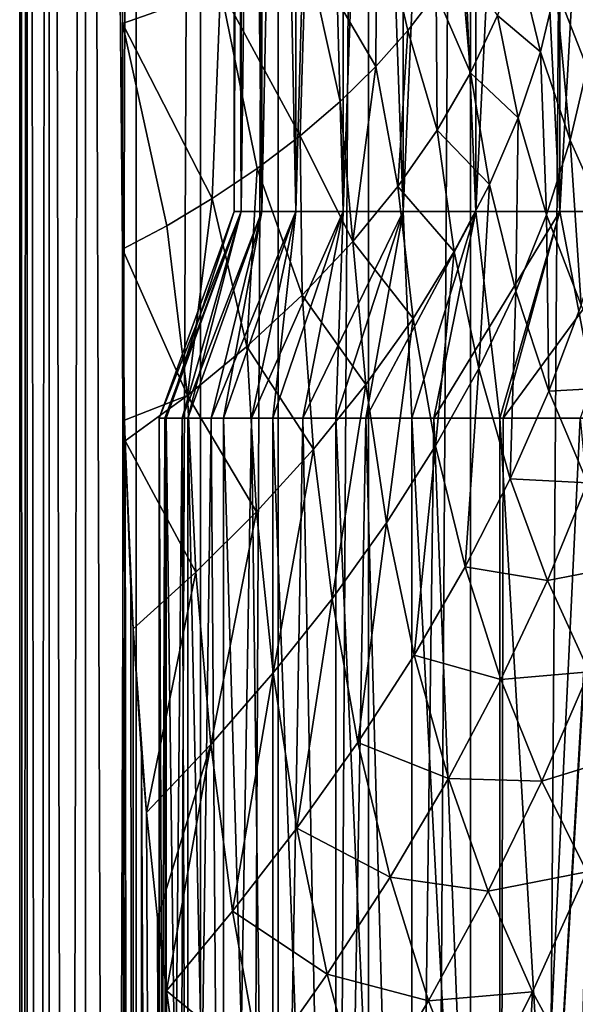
# Model space of a CAD drawing. Header units: metres. Extents: x -24 to 24, y -69 to 184.
# Tile 302 of 656: x -24 to -17, y 84 to 97. Entities that reach past the tile are written whole.
import ezdxf

# ---------------------------------------------------------------- set-up
doc = ezdxf.new("R2010")
doc.units = ezdxf.units.M
for name, color, linetype in [('367', 7, 'CONTINUOUS'), ('369', 7, 'CONTINUOUS'), ('393', 7, 'CONTINUOUS'), ('394', 7, 'CONTINUOUS'), ('556', 2, 'CONTINUOUS'), ('557', 2, 'CONTINUOUS'), ('558', 3, 'CONTINUOUS'), ('565', 2, 'CONTINUOUS'), ('566', 2, 'CONTINUOUS'), ('567', 3, 'CONTINUOUS')]:
    doc.layers.add(name, color=color, linetype=linetype)

msp = doc.modelspace()

# ---------------------------------------------------------------- linework, layer by layer
at = {"layer": '367'}
for points in [[(-24.25, -68.3), (-24.25, 145.2), (-24.152377, 145.2, -2.173753)], [(-24.152377, -68.3, -2.173753), (-24.25, -68.3), (-24.152377, 145.2, -2.173753)], [(-23.860293, 145.2, -4.330005), (-24.152377, -68.3, -2.173753), (-24.152377, 145.2, -2.173753)], [(-23.860293, -68.3, -4.330005), (-24.152377, -68.3, -2.173753), (-23.860293, 145.2, -4.330005)], [(-23.376099, 145.2, -6.451394), (-23.860293, -68.3, -4.330005), (-23.860293, 145.2, -4.330005)], [(-23.376099, -68.3, -6.451394), (-23.860293, -68.3, -4.330005), (-23.376099, 145.2, -6.451394)], [(-22.703696, 145.2, -8.520839), (-23.376099, -68.3, -6.451394), (-23.376099, 145.2, -6.451394)], [(-22.703696, -68.3, -8.520839), (-23.376099, -68.3, -6.451394), (-22.703696, 145.2, -8.520839)], [(-21.848495, 145.2, -10.521681), (-22.703696, -68.3, -8.520839), (-22.703696, 145.2, -8.520839)], [(-21.848495, -68.3, -10.521681), (-22.703696, -68.3, -8.520839), (-21.848495, 145.2, -10.521681)], [(-20.817383, 145.2, -12.437807), (-21.848495, -68.3, -10.521681), (-21.848495, 145.2, -10.521681)], [(-20.817383, -68.3, -12.437807), (-21.848495, -68.3, -10.521681), (-20.817383, 145.2, -12.437807)], [(-19.618662, 145.2, -14.253792), (-20.817383, -68.3, -12.437807), (-20.817383, 145.2, -12.437807)], [(-19.618662, -68.3, -14.253792), (-20.817383, -68.3, -12.437807), (-19.618662, 145.2, -14.253792)], [(-18.261983, 145.2, -15.955014), (-19.618662, -68.3, -14.253792), (-19.618662, 145.2, -14.253792)], [(-18.261983, -68.3, -15.955014), (-19.618662, -68.3, -14.253792), (-18.261983, 145.2, -15.955014)], [(-16.758269, 145.2, -17.527775), (-18.261983, -68.3, -15.955014), (-18.261983, 145.2, -15.955014)], [(-16.758269, -68.3, -17.527775), (-18.261983, -68.3, -15.955014), (-16.758269, 145.2, -17.527775)]]:
    msp.add_3dface(points, dxfattribs=at)
at = {"layer": '369'}
for points in [[(-24.25, 145.2), (-24.25, -68.3), (-24.152377, -68.3, 2.173753)], [(-24.25, 145.2), (-24.152377, -68.3, 2.173753), (-24.152377, 145.2, 2.173753)], [(-24.152377, 145.2, 2.173753), (-23.860293, -68.3, 4.330005), (-23.860293, 145.2, 4.330005)], [(-24.152377, -68.3, 2.173753), (-23.860293, -68.3, 4.330005), (-24.152377, 145.2, 2.173753)], [(-23.860293, 145.2, 4.330005), (-23.376099, -68.3, 6.451393), (-23.376099, 145.2, 6.451394)], [(-23.860293, -68.3, 4.330005), (-23.376099, -68.3, 6.451393), (-23.860293, 145.2, 4.330005)], [(-22.882864, 96.696752, 8.02727), (-23.376099, 145.2, 6.451394), (-22.88287, 93.696747, 8.027252)], [(-22.88287, 99.696742, 8.027252), (-23.376099, 145.2, 6.451394), (-22.882864, 96.696752, 8.02727)], [(-23.376099, 145.2, 6.451394), (-22.703696, -68.3, 8.520839), (-22.88287, 93.696747, 8.027252)], [(-23.376099, -68.3, 6.451393), (-22.703696, -68.3, 8.520839), (-23.376099, 145.2, 6.451394)], [(-22.88287, 93.696747, 8.027252), (-22.703696, -68.3, 8.520839), (-22.856185, 91.425076, 8.10292)], [(-22.856185, 91.425076, 8.10292), (-22.703696, -68.3, 8.520839), (-22.849166, 91.14943, 8.122692)], [(-22.849166, 91.14943, 8.122692), (-22.703696, -68.3, 8.520839), (-22.77413, 89.19575, 8.330756)], [(-22.77413, 89.19575, 8.330756), (-22.703696, -68.3, 8.520839), (-22.74505, 88.653484, 8.409827)], [(-22.74505, 88.653484, 8.409827), (-22.703696, -68.3, 8.520839), (-22.631783, 86.992527, 8.710045)], [(-22.703696, -68.3, 8.520839), (-21.848495, -68.3, 10.521681), (-22.631783, 86.992527, 8.710045)], [(-22.631783, 86.992527, 8.710045), (-21.848495, -68.3, 10.521681), (-22.565049, 86.211646, 8.881502)], [(-22.565049, 86.211646, 8.881502), (-21.848495, -68.3, 10.521681), (-22.422019, 84.816178, 9.236642)], [(-22.422019, 84.816178, 9.236642), (-21.848495, -68.3, 10.521681), (-22.302488, 83.843914, 9.521635)], [(-22.302488, 83.843914, 9.521635), (-21.848495, -68.3, 10.521681), (-22.141036, 82.718582, 9.891259)]]:
    msp.add_3dface(points, dxfattribs=at)
at = {"layer": '393'}
for points in [[(-22.88287, 99.696742, 8.027252), (-22.882864, 96.696752, 8.02727), (-21.583289, 97.154283, 12.02434)], [(-19.5082, 98.368433, 20.337813), (-20.451432, 97.719257, 16.14199), (-19.519869, 96.124723, 20.076874)], [(-19.095292, 96.603555, 22.237755), (-19.5082, 98.368433, 20.337813), (-19.519869, 96.124723, 20.076874)], [(-18.720694, 97.095122, 24.415499), (-19.5082, 98.368433, 20.337813), (-19.095292, 96.603555, 22.237755)], [(-20.451432, 97.719257, 16.14199), (-21.583289, 97.154283, 12.02434), (-20.524016, 95.204202, 15.778923)], [(-19.995745, 95.65809, 17.925159), (-20.451432, 97.719257, 16.14199), (-20.524016, 95.204202, 15.778923)], [(-19.519869, 96.124723, 20.076874), (-20.451432, 97.719257, 16.14199), (-19.995745, 95.65809, 17.925159)], [(-21.583289, 97.154283, 12.02434), (-22.882864, 96.696752, 8.02727), (-21.694564, 94.3691, 11.642338)], [(-21.095985, 94.770993, 13.66909), (-21.583289, 97.154283, 12.02434), (-21.694564, 94.3691, 11.642338)], [(-20.524016, 95.204202, 15.778923), (-21.583289, 97.154283, 12.02434), (-21.095985, 94.770993, 13.66909)], [(-22.882864, 96.696752, 8.02727), (-22.88287, 93.696747, 8.027252), (-22.298194, 94.008344, 9.746336)], [(-21.694564, 94.3691, 11.642338), (-22.882864, 96.696752, 8.02727), (-22.298194, 94.008344, 9.746336)]]:
    msp.add_3dface(points, dxfattribs=at)
at = {"layer": '394'}
for points in [[(-18.397547, 97.597162, 26.605491), (-18.720694, 97.095122, 24.415499), (-18.263757, 96.038838, 26.532403)], [(-17.906324, 96.801597, 29.297621), (-18.397547, 97.597162, 26.605491), (-18.263757, 96.038838, 26.532403)], [(-17.634834, 97.561991, 32.063581), (-17.906324, 96.801597, 29.297621), (-17.334921, 96.31974, 32.13198)], [(-17.129009, 97.174824, 34.89866), (-17.634834, 97.561991, 32.063581), (-17.334921, 96.31974, 32.13198)], [(-18.720694, 97.095122, 24.415499), (-19.095292, 96.603555, 22.237755), (-18.704912, 95.280404, 23.776934)], [(-18.263757, 96.038838, 26.532403), (-18.720694, 97.095122, 24.415499), (-18.704912, 95.280404, 23.776934)], [(-17.129009, 97.174824, 34.89866), (-17.334921, 96.31974, 32.13198), (-16.938808, 95.147183, 32.225588)], [(-16.713032, 96.106305, 34.990234), (-17.129009, 97.174824, 34.89866), (-16.938808, 95.147183, 32.225588)], [(-16.578724, 97.022361, 37.74709), (-17.129009, 97.174824, 34.89866), (-16.713032, 96.106305, 34.990234)], [(-17.906324, 96.801597, 29.297621), (-18.263757, 96.038838, 26.532403), (-17.629702, 95.443798, 29.360527)], [(-17.334921, 96.31974, 32.13198), (-17.906324, 96.801597, 29.297621), (-17.629702, 95.443798, 29.360527)], [(-19.095292, 96.603555, 22.237755), (-19.519869, 96.124723, 20.076874), (-19.226763, 94.532245, 21.041012)], [(-18.704912, 95.280404, 23.776934), (-19.095292, 96.603555, 22.237755), (-19.226763, 94.532245, 21.041012)], [(-17.334921, 96.31974, 32.13198), (-17.629702, 95.443798, 29.360527), (-17.255341, 94.154861, 29.460738)], [(-16.938808, 95.147183, 32.225588), (-17.334921, 96.31974, 32.13198), (-17.255341, 94.154861, 29.460738)], [(-19.519869, 96.124723, 20.076874), (-19.995745, 95.65809, 17.925159), (-19.826038, 93.79972, 18.335181)], [(-19.226763, 94.532245, 21.041012), (-19.519869, 96.124723, 20.076874), (-19.826038, 93.79972, 18.335181)], [(-18.263757, 96.038838, 26.532403), (-18.704912, 95.280404, 23.776934), (-18.011973, 94.556022, 26.593511)], [(-17.629702, 95.443798, 29.360527), (-18.263757, 96.038838, 26.532403), (-18.011973, 94.556022, 26.593511)], [(-16.713032, 96.106305, 34.990234), (-16.938808, 95.147183, 32.225588), (-16.459913, 94.06207, 32.339117)], [(-19.995745, 95.65809, 17.925159), (-20.524016, 95.204202, 15.778923), (-19.826038, 93.79972, 18.335181)], [(-17.629702, 95.443798, 29.360527), (-18.011973, 94.556022, 26.593511), (-17.661016, 93.140355, 26.706292)], [(-17.255341, 94.154861, 29.460738), (-17.629702, 95.443798, 29.360527), (-17.661016, 93.140355, 26.706292)], [(-18.704912, 95.280404, 23.776934), (-19.226763, 94.532245, 21.041012), (-18.478915, 93.664846, 23.841403)], [(-18.011973, 94.556022, 26.593511), (-18.704912, 95.280404, 23.776934), (-18.478915, 93.664846, 23.841403)], [(-20.524016, 95.204202, 15.778923), (-21.095985, 94.770993, 13.66909), (-20.498237, 93.08815, 15.67187)], [(-19.826038, 93.79972, 18.335181), (-20.524016, 95.204202, 15.778923), (-20.498237, 93.08815, 15.67187)], [(-16.938808, 95.147183, 32.225588), (-17.255341, 94.154861, 29.460738), (-16.795935, 92.953343, 29.591989)], [(-16.459913, 94.06207, 32.339117), (-16.938808, 95.147183, 32.225588), (-16.795935, 92.953343, 29.591989)], [(-21.095985, 94.770993, 13.66909), (-21.694564, 94.3691, 11.642338), (-21.235143, 92.403793, 13.067673)], [(-20.498237, 93.08815, 15.67187), (-21.095985, 94.770993, 13.66909), (-21.235143, 92.403793, 13.067673)], [(-19.226763, 94.532245, 21.041012), (-19.826038, 93.79972, 18.335181), (-19.026821, 92.777774, 21.115472)], [(-18.478915, 93.664846, 23.841403), (-19.226763, 94.532245, 21.041012), (-19.026821, 92.777774, 21.115472)], [(-18.011973, 94.556022, 26.593511), (-18.478915, 93.664846, 23.841403), (-18.152705, 92.114062, 23.974021)], [(-17.661016, 93.140355, 26.706292), (-18.011973, 94.556022, 26.593511), (-18.152705, 92.114062, 23.974021)], [(-21.694564, 94.3691, 11.642338), (-22.298194, 94.008344, 9.746336), (-22.023461, 91.754525, 10.544251)], [(-21.235143, 92.403793, 13.067673), (-21.694564, 94.3691, 11.642338), (-22.023461, 91.754525, 10.544251)], [(-17.255341, 94.154861, 29.460738), (-17.661016, 93.140355, 26.706292), (-17.222497, 91.811237, 26.863335)], [(-16.795935, 92.953343, 29.591989), (-17.255341, 94.154861, 29.460738), (-17.222497, 91.811237, 26.863335)], [(-22.298194, 94.008344, 9.746336), (-22.88287, 93.696747, 8.027252), (-22.023461, 91.754525, 10.544251)], [(-19.826038, 93.79972, 18.335181), (-20.498237, 93.08815, 15.67187), (-19.651733, 91.901506, 18.427748)], [(-19.026821, 92.777774, 21.115472), (-19.826038, 93.79972, 18.335181), (-19.651733, 91.901506, 18.427748)], [(-22.88287, 93.696747, 8.027252), (-22.856185, 91.425076, 8.10292), (-22.023461, 91.754525, 10.544251)], [(-18.478915, 93.664846, 23.841403), (-19.026821, 92.777774, 21.115472), (-18.726364, 91.085333, 21.276365)], [(-18.152705, 92.114062, 23.974021), (-18.478915, 93.664846, 23.841403), (-18.726364, 91.085333, 21.276365)], [(-17.661016, 93.140355, 26.706292), (-18.152705, 92.114062, 23.974021), (-17.736462, 90.648333, 24.16607)], [(-17.222497, 91.811237, 26.863335), (-17.661016, 93.140355, 26.706292), (-17.736462, 90.648333, 24.16607)], [(-20.498237, 93.08815, 15.67187), (-21.235143, 92.403793, 13.067673), (-20.348261, 91.042554, 15.792329)], [(-19.651733, 91.901506, 18.427748), (-20.498237, 93.08815, 15.67187), (-20.348261, 91.042554, 15.792329)], [(-16.795935, 92.953343, 29.591989), (-17.222497, 91.811237, 26.863335), (-16.266716, 91.862137, 29.744954)], [(-19.026821, 92.777774, 21.115472), (-19.651733, 91.901506, 18.427748), (-19.377695, 90.062561, 18.626444)], [(-18.726364, 91.085333, 21.276365), (-19.026821, 92.777774, 21.115472), (-19.377695, 90.062561, 18.626444)], [(-21.235143, 92.403793, 13.067673), (-22.023461, 91.754525, 10.544251), (-21.106623, 90.208342, 13.228019)], [(-20.348261, 91.042554, 15.792329), (-21.235143, 92.403793, 13.067673), (-21.106623, 90.208342, 13.228019)], [(-18.152705, 92.114062, 23.974021), (-18.726364, 91.085333, 21.276365), (-18.333787, 89.476106, 21.513518)], [(-17.736462, 90.648333, 24.16607), (-18.152705, 92.114062, 23.974021), (-18.333787, 89.476106, 21.513518)], [(-19.651733, 91.901506, 18.427748), (-20.348261, 91.042554, 15.792329), (-20.100805, 89.053818, 16.039512)], [(-19.377695, 90.062561, 18.626444), (-19.651733, 91.901506, 18.427748), (-20.100805, 89.053818, 16.039512)], [(-16.266716, 91.862137, 29.744954), (-17.222497, 91.811237, 26.863335), (-16.710593, 90.594547, 27.053398)], [(-22.856185, 91.425076, 8.10292), (-22.849166, 91.14943, 8.122692), (-22.023461, 91.754525, 10.544251)], [(-22.023461, 91.754525, 10.544251), (-22.849166, 91.14943, 8.122692), (-21.911043, 89.407988, 10.75935)], [(-21.106623, 90.208342, 13.228019), (-22.023461, 91.754525, 10.544251), (-21.911043, 89.407988, 10.75935)], [(-17.222497, 91.811237, 26.863335), (-17.736462, 90.648333, 24.16607), (-16.710593, 90.594547, 27.053398)], [(-22.849166, 91.14943, 8.122692), (-22.74505, 88.653484, 8.409827), (-21.911043, 89.407988, 10.75935)], [(-22.849166, 91.14943, 8.122692), (-22.77413, 89.19575, 8.330756), (-22.74505, 88.653484, 8.409827)], [(-20.348261, 91.042554, 15.792329), (-21.106623, 90.208342, 13.228019), (-20.884888, 88.068018, 13.535794)], [(-20.100805, 89.053818, 16.039512), (-20.348261, 91.042554, 15.792329), (-20.884888, 88.068018, 13.535794)], [(-18.726364, 91.085333, 21.276365), (-19.377695, 90.062561, 18.626444), (-19.010175, 88.304977, 18.919533)], [(-18.333787, 89.476106, 21.513518), (-18.726364, 91.085333, 21.276365), (-19.010175, 88.304977, 18.919533)], [(-17.736462, 90.648333, 24.16607), (-18.333787, 89.476106, 21.513518), (-17.242904, 89.296626, 24.404186)], [(-16.710593, 90.594547, 27.053398), (-17.736462, 90.648333, 24.16607), (-17.242904, 89.296626, 24.404186)], [(-16.710593, 90.594547, 27.053398), (-17.242904, 89.296626, 24.404186), (-16.141378, 89.509873, 27.264026)], [(-21.106623, 90.208342, 13.228019), (-21.911043, 89.407988, 10.75935), (-21.712426, 87.115733, 11.141592)], [(-20.884888, 88.068018, 13.535794), (-21.106623, 90.208342, 13.228019), (-21.712426, 87.115733, 11.141592)], [(-19.377695, 90.062561, 18.626444), (-20.100805, 89.053818, 16.039512), (-19.759615, 87.144927, 16.400047)], [(-19.010175, 88.304977, 18.919533), (-19.377695, 90.062561, 18.626444), (-19.759615, 87.144927, 16.400047)], [(-18.333787, 89.476106, 21.513518), (-19.010175, 88.304977, 18.919533), (-17.859933, 87.982175, 21.811277)], [(-17.242904, 89.296626, 24.404186), (-18.333787, 89.476106, 21.513518), (-17.859933, 87.982175, 21.811277)], [(-16.141378, 89.509873, 27.264026), (-17.242904, 89.296626, 24.404186), (-16.686757, 88.081839, 24.673416)], [(-22.74505, 88.653484, 8.409827), (-22.565049, 86.211646, 8.881502), (-21.911043, 89.407988, 10.75935)], [(-21.911043, 89.407988, 10.75935), (-22.565049, 86.211646, 8.881502), (-21.712426, 87.115733, 11.141592)], [(-17.242904, 89.296626, 24.404186), (-17.859933, 87.982175, 21.811277), (-16.686757, 88.081839, 24.673416)], [(-20.100805, 89.053818, 16.039512), (-20.884888, 88.068018, 13.535794), (-20.570796, 86.006662, 13.975991)], [(-19.759615, 87.144927, 16.400047), (-20.100805, 89.053818, 16.039512), (-20.570796, 86.006662, 13.975991)], [(-22.74505, 88.653484, 8.409827), (-22.631783, 86.992527, 8.710045), (-22.565049, 86.211646, 8.881502)], [(-19.010175, 88.304977, 18.919533), (-19.759615, 87.144927, 16.400047), (-18.557722, 86.663889, 19.288949)], [(-17.859933, 87.982175, 21.811277), (-19.010175, 88.304977, 18.919533), (-18.557722, 86.663889, 19.288949)], [(-20.884888, 88.068018, 13.535794), (-21.712426, 87.115733, 11.141592), (-21.425163, 84.902415, 11.674426)], [(-20.570796, 86.006662, 13.975991), (-20.884888, 88.068018, 13.535794), (-21.425163, 84.902415, 11.674426)], [(-16.686757, 88.081839, 24.673416), (-17.859933, 87.982175, 21.811277), (-17.317787, 86.629774, 22.152003)], [(-16.686757, 88.081839, 24.673416), (-17.317787, 86.629774, 22.152003), (-16.082513, 87.010355, 24.961013)], [(-17.859933, 87.982175, 21.811277), (-18.557722, 86.663889, 19.288949), (-17.317787, 86.629774, 22.152003)], [(-19.759615, 87.144927, 16.400047), (-20.570796, 86.006662, 13.975991), (-19.330502, 85.353927, 16.853394)], [(-18.557722, 86.663889, 19.288949), (-19.759615, 87.144927, 16.400047), (-19.330502, 85.353927, 16.853394)], [(-22.565049, 86.211646, 8.881502), (-22.422019, 84.816178, 9.236642), (-21.712426, 87.115733, 11.141592)], [(-22.422019, 84.816178, 9.236642), (-22.302488, 83.843914, 9.521635), (-21.712426, 87.115733, 11.141592)], [(-21.712426, 87.115733, 11.141592), (-22.302488, 83.843914, 9.521635), (-21.425163, 84.902415, 11.674426)], [(-16.082513, 87.010355, 24.961013), (-17.317787, 86.629774, 22.152003), (-16.720384, 85.427288, 22.520397)], [(-18.557722, 86.663889, 19.288949), (-19.330502, 85.353927, 16.853394), (-18.031157, 85.168778, 19.714223)], [(-17.317787, 86.629774, 22.152003), (-18.557722, 86.663889, 19.288949), (-18.031157, 85.168778, 19.714223)], [(-17.317787, 86.629774, 22.152003), (-18.031157, 85.168778, 19.714223), (-16.720384, 85.427288, 22.520397)], [(-20.570796, 86.006662, 13.975991), (-21.425163, 84.902415, 11.674426), (-20.166943, 84.065022, 14.525615)], [(-19.330502, 85.353927, 16.853394), (-20.570796, 86.006662, 13.975991), (-20.166943, 84.065022, 14.525615)], [(-16.720384, 85.427288, 22.520397), (-18.031157, 85.168778, 19.714223), (-17.44169, 83.829945, 20.177323)], [(-16.720384, 85.427288, 22.520397), (-17.44169, 83.829945, 20.177323), (-16.795638, 82.640592, 20.664835)], [(-19.330502, 85.353927, 16.853394), (-20.166943, 84.065022, 14.525615), (-18.821676, 83.713345, 17.376179)], [(-18.031157, 85.168778, 19.714223), (-19.330502, 85.353927, 16.853394), (-18.821676, 83.713345, 17.376179)], [(-18.031157, 85.168778, 19.714223), (-18.821676, 83.713345, 17.376179), (-17.44169, 83.829945, 20.177323)], [(-21.425163, 84.902415, 11.674426), (-22.302488, 83.843914, 9.521635), (-21.048119, 82.811219, 12.332535)], [(-20.166943, 84.065022, 14.525615), (-21.425163, 84.902415, 11.674426), (-21.048119, 82.811219, 12.332535)], [(-20.166943, 84.065022, 14.525615), (-21.048119, 82.811219, 12.332535), (-19.678451, 82.278365, 15.158408)], [(-18.821676, 83.713345, 17.376179), (-20.166943, 84.065022, 14.525615), (-19.678451, 82.278365, 15.158408)], [(-22.302488, 83.843914, 9.521635), (-22.141036, 82.718582, 9.891259), (-21.048119, 82.811219, 12.332535)], [(-17.44169, 83.829945, 20.177323), (-18.821676, 83.713345, 17.376179), (-18.242127, 82.23519, 17.94752)], [(-17.44169, 83.829945, 20.177323), (-18.242127, 82.23519, 17.94752), (-17.596676, 80.913005, 18.551384)], [(-16.795638, 82.640592, 20.664835), (-17.44169, 83.829945, 20.177323), (-17.596676, 80.913005, 18.551384)], [(-18.821676, 83.713345, 17.376179), (-19.678451, 82.278365, 15.158408), (-18.242127, 82.23519, 17.94752)]]:
    msp.add_3dface(points, dxfattribs=at)
at = {"layer": '556'}
for points in [[(-21.308703, 94.2, -1.974633), (-21.4, 116.65), (-21.4, 94.2)], [(-21.308703, 116.65, -1.974633), (-21.4, 116.65), (-21.308703, 94.2, -1.974633)], [(-21.035611, 94.2, -3.932309), (-21.308703, 116.65, -1.974633), (-21.308703, 94.2, -1.974633)], [(-21.035611, 116.65, -3.932309), (-21.308703, 116.65, -1.974633), (-21.035611, 94.2, -3.932309)], [(-20.583073, 94.2, -5.856374), (-21.035611, 116.65, -3.932309), (-21.035611, 94.2, -3.932309)], [(-20.583073, 116.65, -5.856374), (-21.035611, 116.65, -3.932309), (-20.583073, 94.2, -5.856374)], [(-19.954938, 94.2, -7.730488), (-20.583073, 116.65, -5.856374), (-20.583073, 94.2, -5.856374)], [(-19.954938, 116.65, -7.730488), (-20.583073, 116.65, -5.856374), (-19.954938, 94.2, -7.730488)], [(-19.156526, 94.2, -9.538738), (-19.954938, 116.65, -7.730488), (-19.954938, 94.2, -7.730488)], [(-19.156526, 116.65, -9.538738), (-19.954938, 116.65, -7.730488), (-19.156526, 94.2, -9.538738)], [(-18.194626, 94.2, -11.265681), (-19.156526, 116.65, -9.538738), (-19.156526, 94.2, -9.538738)], [(-18.194626, 116.65, -11.265681), (-19.156526, 116.65, -9.538738), (-18.194626, 94.2, -11.265681)], [(-17.077511, 94.2, -12.896458), (-18.194626, 116.65, -11.265681), (-18.194626, 94.2, -11.265681)], [(-17.077511, 116.65, -12.896458), (-18.194626, 116.65, -11.265681), (-17.077511, 94.2, -12.896458)], [(-15.814761, 94.2, -14.41712), (-17.077511, 116.65, -12.896458), (-17.077511, 94.2, -12.896458)], [(-15.814761, 116.65, -14.41712), (-17.077511, 116.65, -12.896458), (-15.814761, 94.2, -14.41712)]]:
    msp.add_3dface(points, dxfattribs=at)
at = {"layer": '557'}
for points in [[(-22.304436, 91.452523, -2.06691), (-21.4, 94.2), (-22.4, 91.452523)], [(-22.018583, 91.452523, -4.116064), (-21.308703, 94.2, -1.974633), (-22.304436, 91.452523, -2.06691)], [(-21.308703, 94.2, -1.974633), (-21.4, 94.2), (-22.304436, 91.452523, -2.06691)], [(-21.5449, 91.452523, -6.13003), (-21.035611, 94.2, -3.932309), (-22.018583, 91.452523, -4.116064)], [(-21.035611, 94.2, -3.932309), (-21.308703, 94.2, -1.974633), (-22.018583, 91.452523, -4.116064)], [(-20.887412, 91.452523, -8.091726), (-20.583073, 94.2, -5.856374), (-21.5449, 91.452523, -6.13003)], [(-20.583073, 94.2, -5.856374), (-21.035611, 94.2, -3.932309), (-21.5449, 91.452523, -6.13003)], [(-20.051682, 91.452523, -9.984491), (-19.954938, 94.2, -7.730488), (-20.887412, 91.452523, -8.091726)], [(-19.954938, 94.2, -7.730488), (-20.583073, 94.2, -5.856374), (-20.887412, 91.452523, -8.091726)], [(-19.044826, 91.452523, -11.792142), (-19.156526, 94.2, -9.538738), (-20.051682, 91.452523, -9.984491)], [(-19.156526, 94.2, -9.538738), (-19.954938, 94.2, -7.730488), (-20.051682, 91.452523, -9.984491)], [(-18.194626, 94.2, -11.265681), (-19.156526, 94.2, -9.538738), (-19.044826, 91.452523, -11.792142)], [(-17.875514, 91.452523, -13.499111), (-18.194626, 94.2, -11.265681), (-19.044826, 91.452523, -11.792142)], [(-17.077511, 94.2, -12.896458), (-18.194626, 94.2, -11.265681), (-17.875514, 91.452523, -13.499111)], [(-16.553766, 91.452523, -15.09082), (-17.077511, 94.2, -12.896458), (-17.875514, 91.452523, -13.499111)], [(-15.814761, 94.2, -14.41712), (-17.077511, 94.2, -12.896458), (-16.553766, 91.452523, -15.09082)]]:
    msp.add_3dface(points, dxfattribs=at)
at = {"layer": '558'}
for points in [[(-22.304436, 69.047477, -2.06691), (-22.4, 91.452523), (-22.4, 69.047477)], [(-22.304436, 91.452523, -2.06691), (-22.4, 91.452523), (-22.304436, 69.047477, -2.06691)], [(-22.018583, 69.047477, -4.116064), (-22.304436, 91.452523, -2.06691), (-22.304436, 69.047477, -2.06691)], [(-22.018583, 91.452523, -4.116064), (-22.304436, 91.452523, -2.06691), (-22.018583, 69.047477, -4.116064)], [(-21.5449, 69.047477, -6.13003), (-22.018583, 91.452523, -4.116064), (-22.018583, 69.047477, -4.116064)], [(-21.5449, 91.452523, -6.13003), (-22.018583, 91.452523, -4.116064), (-21.5449, 69.047477, -6.13003)], [(-20.887412, 69.047477, -8.091726), (-21.5449, 91.452523, -6.13003), (-21.5449, 69.047477, -6.13003)], [(-20.887412, 91.452523, -8.091726), (-21.5449, 91.452523, -6.13003), (-20.887412, 69.047477, -8.091726)], [(-20.051682, 69.047477, -9.984491), (-20.887412, 91.452523, -8.091726), (-20.887412, 69.047477, -8.091726)], [(-20.051682, 91.452523, -9.984491), (-20.887412, 91.452523, -8.091726), (-20.051682, 69.047477, -9.984491)], [(-19.044826, 69.047477, -11.792142), (-20.051682, 91.452523, -9.984491), (-20.051682, 69.047477, -9.984491)], [(-19.044826, 91.452523, -11.792142), (-20.051682, 91.452523, -9.984491), (-19.044826, 69.047477, -11.792142)], [(-17.875514, 69.047477, -13.499111), (-19.044826, 91.452523, -11.792142), (-19.044826, 69.047477, -11.792142)], [(-17.875514, 91.452523, -13.499111), (-19.044826, 91.452523, -11.792142), (-17.875514, 69.047477, -13.499111)], [(-16.553766, 69.047477, -15.09082), (-17.875514, 91.452523, -13.499111), (-17.875514, 69.047477, -13.499111)], [(-16.553766, 91.452523, -15.09082), (-17.875514, 91.452523, -13.499111), (-16.553766, 69.047477, -15.09082)]]:
    msp.add_3dface(points, dxfattribs=at)
at = {"layer": '565'}
for points in [[(-21.4, 94.2), (-21.308703, 116.65, 1.974633), (-21.308703, 94.2, 1.974633)], [(-21.4, 94.2), (-21.4, 116.65), (-21.308703, 116.65, 1.974633)], [(-21.308703, 94.2, 1.974633), (-21.035611, 116.65, 3.932309), (-21.035611, 94.2, 3.932309)], [(-21.308703, 116.65, 1.974633), (-21.035611, 116.65, 3.932309), (-21.308703, 94.2, 1.974633)], [(-21.035611, 94.2, 3.932309), (-20.583073, 116.65, 5.856374), (-20.583073, 94.2, 5.856374)], [(-21.035611, 116.65, 3.932309), (-20.583073, 116.65, 5.856374), (-21.035611, 94.2, 3.932309)], [(-20.583073, 94.2, 5.856374), (-19.954938, 116.65, 7.730488), (-19.954938, 94.2, 7.730488)], [(-20.583073, 116.65, 5.856374), (-19.954938, 116.65, 7.730488), (-20.583073, 94.2, 5.856374)], [(-19.954938, 94.2, 7.730488), (-19.156526, 116.65, 9.538738), (-19.156526, 94.2, 9.538738)], [(-19.954938, 116.65, 7.730488), (-19.156526, 116.65, 9.538738), (-19.954938, 94.2, 7.730488)], [(-19.156526, 94.2, 9.538738), (-18.194626, 116.65, 11.265681), (-18.194626, 94.2, 11.265681)], [(-19.156526, 116.65, 9.538738), (-18.194626, 116.65, 11.265681), (-19.156526, 94.2, 9.538738)], [(-18.194626, 94.2, 11.265681), (-17.077511, 116.65, 12.896458), (-17.077511, 94.2, 12.896458)], [(-18.194626, 116.65, 11.265681), (-17.077511, 116.65, 12.896458), (-18.194626, 94.2, 11.265681)], [(-17.077511, 94.2, 12.896458), (-15.814761, 116.65, 14.41712), (-15.814761, 94.2, 14.41712)], [(-17.077511, 116.65, 12.896458), (-15.814761, 116.65, 14.41712), (-17.077511, 94.2, 12.896458)]]:
    msp.add_3dface(points, dxfattribs=at)
at = {"layer": '566'}
for points in [[(-22.4, 91.452523), (-21.308703, 94.2, 1.974633), (-22.322479, 91.452523, 1.861972)], [(-22.4, 91.452523), (-21.4, 94.2), (-21.308703, 94.2, 1.974633)], [(-22.322479, 91.452523, 1.861972), (-21.308703, 94.2, 1.974633), (-22.090678, 91.452523, 3.70971)], [(-22.090678, 91.452523, 3.70971), (-21.035611, 94.2, 3.932309), (-21.705586, 91.452523, 5.534215)], [(-21.308703, 94.2, 1.974633), (-21.035611, 94.2, 3.932309), (-22.090678, 91.452523, 3.70971)], [(-21.705586, 91.452523, 5.534215), (-20.583073, 94.2, 5.856374), (-21.171227, 91.452523, 7.317045)], [(-21.035611, 94.2, 3.932309), (-20.583073, 94.2, 5.856374), (-21.705586, 91.452523, 5.534215)], [(-21.171227, 91.452523, 7.317045), (-19.954938, 94.2, 7.730488), (-20.491208, 91.452523, 9.048225)], [(-20.583073, 94.2, 5.856374), (-19.954938, 94.2, 7.730488), (-21.171227, 91.452523, 7.317045)], [(-20.491208, 91.452523, 9.048225), (-19.156526, 94.2, 9.538738), (-19.654512, 91.452523, 10.745239)], [(-19.954938, 94.2, 7.730488), (-19.156526, 94.2, 9.538738), (-20.491208, 91.452523, 9.048225)], [(-19.654512, 91.452523, 10.745239), (-18.194626, 94.2, 11.265681), (-18.752892, 91.452523, 12.251083)], [(-19.156526, 94.2, 9.538738), (-18.194626, 94.2, 11.265681), (-19.654512, 91.452523, 10.745239)], [(-18.752892, 91.452523, 12.251083), (-17.077511, 94.2, 12.896458), (-17.830905, 91.452523, 13.55798)], [(-18.194626, 94.2, 11.265681), (-17.077511, 94.2, 12.896458), (-18.752892, 91.452523, 12.251083)], [(-17.830905, 91.452523, 13.55798), (-15.814761, 94.2, 14.41712), (-16.805518, 91.452523, 14.809948)], [(-17.077511, 94.2, 12.896458), (-15.814761, 94.2, 14.41712), (-17.830905, 91.452523, 13.55798)]]:
    msp.add_3dface(points, dxfattribs=at)
at = {"layer": '567'}
for points in [[(-22.4, 69.047477), (-22.322479, 91.452523, 1.861972), (-22.304436, 69.047477, 2.06691)], [(-22.4, 69.047477), (-22.4, 91.452523), (-22.322479, 91.452523, 1.861972)], [(-22.322479, 91.452523, 1.861972), (-22.090678, 91.452523, 3.70971), (-22.304436, 69.047477, 2.06691)], [(-22.304436, 69.047477, 2.06691), (-22.090678, 91.452523, 3.70971), (-22.018583, 69.047477, 4.116064)], [(-22.090678, 91.452523, 3.70971), (-21.705586, 91.452523, 5.534215), (-22.018583, 69.047477, 4.116064)], [(-22.018583, 69.047477, 4.116064), (-21.705586, 91.452523, 5.534215), (-21.5449, 69.047477, 6.13003)], [(-21.705586, 91.452523, 5.534215), (-21.171227, 91.452523, 7.317045), (-21.5449, 69.047477, 6.13003)], [(-21.5449, 69.047477, 6.13003), (-21.171227, 91.452523, 7.317045), (-20.887412, 69.047477, 8.091726)], [(-21.171227, 91.452523, 7.317045), (-20.491208, 91.452523, 9.048225), (-20.887412, 69.047477, 8.091726)], [(-20.887412, 69.047477, 8.091726), (-20.491208, 91.452523, 9.048225), (-20.051682, 69.047477, 9.984491)], [(-20.491208, 91.452523, 9.048225), (-19.654512, 91.452523, 10.745239), (-20.051682, 69.047477, 9.984491)], [(-20.051682, 69.047477, 9.984491), (-19.654512, 91.452523, 10.745239), (-19.044826, 69.047477, 11.792142)], [(-19.654512, 91.452523, 10.745239), (-18.752892, 91.452523, 12.251083), (-19.044826, 69.047477, 11.792142)], [(-19.044826, 69.047477, 11.792142), (-18.752892, 91.452523, 12.251083), (-17.875514, 69.047477, 13.499111)], [(-18.752892, 91.452523, 12.251083), (-17.830905, 91.452523, 13.55798), (-17.875514, 69.047477, 13.499111)], [(-17.830905, 91.452523, 13.55798), (-16.805518, 91.452523, 14.809948), (-17.875514, 69.047477, 13.499111)], [(-16.805518, 91.452523, 14.809948), (-16.658583, 89.860499, 14.975033), (-17.875514, 69.047477, 13.499111)], [(-16.658583, 89.860499, 14.975033), (-16.65126, 89.777168, 14.983175), (-17.875514, 69.047477, 13.499111)], [(-17.875514, 69.047477, 13.499111), (-16.65126, 89.777168, 14.983175), (-16.553766, 69.047477, 15.09082)]]:
    msp.add_3dface(points, dxfattribs=at)

doc.saveas('drawing.dxf')
